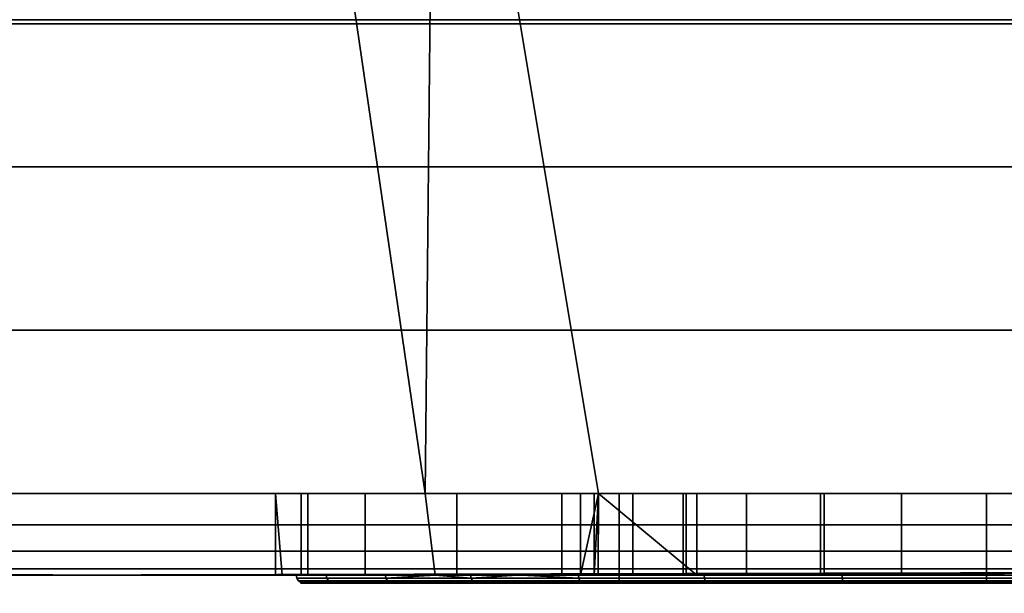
# Model space of a CAD drawing. Header units: millimetres. Extents: x -590 to 3690, y -120 to 127.
# Tile 614 of 656: x 2544 to 2556, y -38 to -31. Entities that reach past the tile are written whole.
import ezdxf

# ---------------------------------------------------------------- set-up
doc = ezdxf.new("R2010")
doc.units = ezdxf.units.MM
doc.layers.add('151', color=7, linetype='Continuous', true_color=0xffffff)

# ---------------------------------------------------------------- blocks, each defined once
blk = doc.blocks.new('UG_SURFACE_154')
at = {"layer": '151', "color": 252, "linetype": 'Continuous', "lineweight": 35}
for points in [[(2543.975, -24, 1167.5), (2494, -24, 1167.5), (2494, -37, 1167.5), (2576, -37, 1167.5)], [(2576, -37, 1002.5), (2494, -37, 1002.5), (2494, -24, 1002.5), (2543.975, -24, 1002.5)], [(2576, -37, 1167.5), (2547.375, -24, 1167.5), (2543.975, -24, 1167.5)], [(2576, -37, 1002.5), (2543.975, -24, 1002.5), (2547.375, -24, 1002.5)], [(2576, -37, 1167.5), (2549.25, -24, 1167.5), (2547.375, -24, 1167.5)], [(2576, -37, 1002.5), (2547.375, -24, 1002.5), (2549.25, -24, 1002.5)], [(2576, -37, 1167.5), (2562.75, -24, 1167.5), (2549.25, -24, 1167.5)], [(2576, -37, 1002.5), (2549.25, -24, 1002.5), (2562.75, -24, 1002.5)], [(2543.975, -37, 1003.5), (2549.125, -37, 1003.5), (2547.375, -25, 1003.5), (2543.975, -25, 1003.5)], [(2549.125, -37, 1166.5), (2543.975, -37, 1166.5), (2543.975, -25, 1166.5), (2547.375, -25, 1166.5)], [(2549.125, -37, 1003.5), (2549.25, -25, 1003.5), (2547.375, -25, 1003.5)], [(2547.375, -25, 1166.5), (2549.25, -25, 1166.5), (2549.125, -37, 1166.5)], [(2549.25, -25, 1003.5), (2549.125, -37, 1003.5), (2551.25, -37, 1003.5)], [(2549.25, -25, 1166.5), (2551.25, -37, 1166.5), (2549.125, -37, 1166.5)], [(2551.25, -37, 1003.5), (2560.75, -37, 1003.5), (2562.75, -25, 1003.5), (2549.25, -25, 1003.5)], [(2549.25, -25, 1166.5), (2562.75, -25, 1166.5), (2560.75, -37, 1166.5), (2551.25, -37, 1166.5)], [(2576, -37, 1167.5), (2494, -37, 1167.5), (2494, -37.383, 1167.424), (2575.969, -37.383, 1167.424)], [(2575.969, -37.383, 1002.576), (2494, -37.383, 1002.576), (2494, -37, 1002.5), (2576, -37, 1002.5)], [(2543.975, -37, 1033.975), (2543.975, -37, 1093.25), (2549.125, -37, 1093.25), (2549.125, -37, 1037.205)], [(2549.125, -37, 1037.205), (2547.689, -37, 1034.737), (2543.975, -37, 1033.975)], [(2543.975, -37, 1013.575), (2543.975, -37, 1033.975), (2547.293, -37, 1031.132), (2548.393, -37, 1027.676)], [(2543.975, -37, 1033.975), (2547.606, -37, 1033.975), (2547.293, -37, 1031.132)], [(2548.393, -37, 1027.676), (2549.125, -37, 1026.851), (2549.125, -37, 1013.575), (2543.975, -37, 1013.575)], [(2547.689, -37, 1034.737), (2547.606, -37, 1033.975), (2543.975, -37, 1033.975)], [(2549.125, -37, 1166.5), (2549.125, -37, 1126.75), (2543.975, -37, 1126.75), (2543.975, -37, 1166.5)], [(2549.125, -37, 1126.75), (2549.125, -37, 1108.1), (2543.975, -37, 1108.1), (2543.975, -37, 1126.75)], [(2549.125, -37, 1108.1), (2549.125, -37, 1099.9), (2543.975, -37, 1099.9), (2543.975, -37, 1108.1)], [(2549.125, -37, 1099.9), (2549.125, -37, 1093.25), (2543.975, -37, 1093.25), (2543.975, -37, 1099.9)], [(2549.125, -37, 1013.575), (2549.125, -37, 1003.5), (2543.975, -37, 1003.5), (2543.975, -37, 1013.575)], [(2547.293, -37, 1031.132), (2547.606, -37, 1033.975), (2547.606, -38, 1033.975), (2547.375, -38, 1031.877)], [(2547.293, -37, 1031.132), (2547.293, -38, 1031.132), (2547.375, -38, 1030.875)], [(2547.375, -38, 1030.875), (2548.393, -38, 1027.676), (2548.393, -37, 1027.676), (2547.293, -37, 1031.132)], [(2547.375, -38, 1031.877), (2547.293, -38, 1031.132), (2547.293, -37, 1031.132)], [(2547.606, -37, 1033.975), (2547.689, -37, 1034.737), (2547.689, -38, 1034.737), (2547.606, -38, 1033.975)], [(2549.25, -38, 1037.42), (2547.689, -38, 1034.737), (2547.689, -37, 1034.737), (2549.125, -37, 1037.205)], [(2549.125, -37, 1026.851), (2548.393, -37, 1027.676), (2548.393, -38, 1027.676), (2549.25, -38, 1026.71)], [(2549.125, -37, 1037.205), (2549.513, -37, 1037.872), (2549.513, -38, 1037.872), (2549.25, -38, 1037.42)], [(2549.25, -38, 1026.71), (2550.8, -38, 1024.963), (2550.8, -37, 1024.963), (2549.125, -37, 1026.851)], [(2549.125, -37, 1126.75), (2549.125, -37, 1166.5), (2551.027, -37, 1150.523), (2551.245, -37, 1148.455)], [(2549.125, -37, 1166.5), (2551.25, -37, 1166.5), (2551.25, -37, 1151.208), (2551.027, -37, 1150.523)], [(2549.125, -37, 1037.205), (2549.125, -37, 1093.25), (2551.027, -37, 1082.523), (2551.245, -37, 1080.455)], [(2549.125, -37, 1093.25), (2551.25, -37, 1093.25), (2551.25, -37, 1083.208), (2551.027, -37, 1082.523)], [(2549.125, -37, 1013.575), (2550.8, -37, 1013.575), (2550.8, -37, 1012.55)], [(2550.8, -37, 1012.55), (2551.196, -37, 1010.56), (2549.125, -37, 1003.5), (2549.125, -37, 1013.575)], [(2551.196, -37, 1010.56), (2551.25, -37, 1010.479), (2551.25, -37, 1003.5), (2549.125, -37, 1003.5)], [(2550.8, -37, 1013.575), (2549.125, -37, 1013.575), (2549.125, -37, 1026.851), (2550.8, -37, 1024.963)], [(2549.513, -37, 1037.872), (2549.125, -37, 1037.205), (2551.245, -37, 1080.455)], [(2551.245, -37, 1148.455), (2551.25, -37, 1148.446), (2551.25, -37, 1126.75), (2549.125, -37, 1126.75)], [(2551.25, -37, 1126.75), (2551.25, -37, 1108.1), (2549.125, -37, 1108.1), (2549.125, -37, 1126.75)], [(2551.25, -37, 1108.1), (2551.25, -37, 1099.9), (2549.125, -37, 1099.9), (2549.125, -37, 1108.1)], [(2551.25, -37, 1099.9), (2551.25, -37, 1093.25), (2549.125, -37, 1093.25), (2549.125, -37, 1099.9)], [(2552.452, -38, 1039.998), (2549.513, -38, 1037.872), (2549.513, -37, 1037.872), (2551.25, -37, 1039.129)], [(2551.245, -37, 1080.455), (2551.25, -37, 1080.446), (2551.25, -37, 1039.129), (2549.513, -37, 1037.872)], [(2550.8, -37, 1012.55), (2550.8, -38, 1012.55), (2551.196, -38, 1010.56), (2551.196, -37, 1010.56)], [(2550.8, -38, 1013.575), (2550.8, -38, 1012.55), (2550.8, -37, 1012.55), (2550.8, -37, 1013.575)], [(2550.8, -37, 1013.575), (2550.8, -37, 1024.963), (2550.8, -38, 1024.963), (2550.8, -38, 1013.575)], [(2551.027, -38, 1150.523), (2551.027, -37, 1150.523), (2551.25, -37, 1151.208)], [(2551.027, -37, 1150.523), (2551.027, -38, 1150.523), (2551.245, -38, 1148.455), (2551.245, -37, 1148.455)], [(2551.25, -37, 1151.208), (2551.67, -37, 1152.5), (2551.67, -38, 1152.5), (2551.027, -38, 1150.523)], [(2551.027, -38, 1082.523), (2551.027, -37, 1082.523), (2551.25, -37, 1083.208)], [(2551.027, -37, 1082.523), (2551.027, -38, 1082.523), (2551.245, -38, 1080.455), (2551.245, -37, 1080.455)], [(2551.25, -37, 1083.208), (2551.67, -37, 1084.5), (2551.67, -38, 1084.5), (2551.027, -38, 1082.523)], [(2551.196, -38, 1010.56), (2552.323, -38, 1008.873), (2552.323, -37, 1008.873), (2551.25, -37, 1010.479)], [(2551.25, -37, 1010.479), (2551.196, -37, 1010.56), (2551.196, -38, 1010.56)], [(2551.245, -38, 1148.455), (2552.284, -38, 1146.654), (2552.284, -37, 1146.654), (2551.25, -37, 1148.446)], [(2551.25, -37, 1148.446), (2551.245, -37, 1148.455), (2551.245, -38, 1148.455)], [(2551.245, -38, 1080.455), (2552.284, -38, 1078.654), (2552.284, -37, 1078.654), (2551.25, -37, 1080.446)], [(2551.25, -37, 1080.446), (2551.245, -37, 1080.455), (2551.245, -38, 1080.455)], [(2551.25, -37, 1039.129), (2552.452, -37, 1039.998), (2552.452, -38, 1039.998)], [(2556, -37, 1087), (2554.96, -37, 1086.891), (2551.25, -37, 1093.25), (2560.75, -37, 1093.25)], [(2551.25, -37, 1093.25), (2553.061, -37, 1086.045), (2551.67, -37, 1084.5)], [(2554.96, -37, 1086.891), (2553.061, -37, 1086.045), (2551.25, -37, 1093.25)], [(2560.75, -37, 1126.75), (2551.25, -37, 1126.75), (2556, -37, 1145), (2558.034, -37, 1145.432)], [(2551.25, -37, 1126.75), (2552.284, -37, 1146.654), (2553.966, -37, 1145.432)], [(2553.966, -37, 1145.432), (2556, -37, 1145), (2551.25, -37, 1126.75)], [(2551.25, -37, 1126.75), (2551.25, -37, 1148.446), (2552.284, -37, 1146.654)], [(2556, -37, 1155), (2554.96, -37, 1154.891), (2551.25, -37, 1166.5), (2560.75, -37, 1166.5)], [(2551.25, -37, 1166.5), (2553.061, -37, 1154.045), (2551.67, -37, 1152.5)], [(2554.96, -37, 1154.891), (2553.061, -37, 1154.045), (2551.25, -37, 1166.5)], [(2551.25, -37, 1039.129), (2552.284, -37, 1078.654), (2553.966, -37, 1077.432)], [(2552.452, -37, 1039.998), (2551.25, -37, 1039.129), (2553.966, -37, 1077.432)], [(2551.25, -37, 1039.129), (2551.25, -37, 1080.446), (2552.284, -37, 1078.654)], [(2560.75, -37, 1003.5), (2551.25, -37, 1003.5), (2556, -37, 1007.35), (2557.99, -37, 1007.746)], [(2551.25, -37, 1003.5), (2552.323, -37, 1008.873), (2554.01, -37, 1007.746)], [(2554.01, -37, 1007.746), (2556, -37, 1007.35), (2551.25, -37, 1003.5)], [(2551.25, -37, 1003.5), (2551.25, -37, 1010.479), (2552.323, -37, 1008.873)], [(2551.25, -37, 1126.75), (2560.75, -37, 1126.75), (2560.5, -37, 1108.5), (2551.5, -37, 1108.5)], [(2551.25, -37, 1093.25), (2551.25, -37, 1099.9), (2551.5, -37, 1099.9), (2551.5, -37, 1099.5)], [(2551.5, -37, 1099.5), (2560.5, -37, 1099.5), (2560.75, -37, 1093.25), (2551.25, -37, 1093.25)], [(2551.5, -37, 1099.9), (2551.25, -37, 1099.9), (2551.25, -37, 1108.1), (2551.5, -37, 1108.1)], [(2551.5, -37, 1108.5), (2551.5, -37, 1108.1), (2551.25, -37, 1108.1), (2551.25, -37, 1126.75)], [(2551.67, -37, 1152.5), (2551.25, -37, 1151.208), (2551.25, -37, 1166.5)], [(2551.67, -37, 1084.5), (2551.25, -37, 1083.208), (2551.25, -37, 1093.25)], [(2560.5, -37, 1099.5), (2551.5, -37, 1099.5), (2551.5, -38.1, 1099.5), (2560.5, -38.1, 1099.5)], [(2551.5, -38.1, 1108.5), (2551.5, -38.1, 1099.5), (2551.5, -37, 1099.9), (2551.5, -37, 1108.1)], [(2551.5, -38.1, 1099.5), (2551.5, -37, 1099.5), (2551.5, -37, 1099.9)], [(2551.5, -37, 1108.1), (2551.5, -37, 1108.5), (2551.5, -38.1, 1108.5)], [(2551.5, -37, 1108.5), (2560.5, -37, 1108.5), (2560.5, -38.1, 1108.5), (2551.5, -38.1, 1108.5)], [(2553.061, -37, 1154.045), (2553.061, -38, 1154.045), (2551.67, -38, 1152.5), (2551.67, -37, 1152.5)], [(2553.061, -37, 1086.045), (2553.061, -38, 1086.045), (2551.67, -38, 1084.5), (2551.67, -37, 1084.5)], [(2552.284, -37, 1146.654), (2552.284, -38, 1146.654), (2553.966, -38, 1145.432), (2553.966, -37, 1145.432)], [(2552.284, -37, 1078.654), (2552.284, -38, 1078.654), (2553.966, -38, 1077.432), (2553.966, -37, 1077.432)], [(2552.323, -37, 1008.873), (2552.323, -38, 1008.873), (2554.01, -38, 1007.746), (2554.01, -37, 1007.746)], [(2556, -37, 1040.75), (2556, -38, 1040.75), (2552.452, -38, 1039.998), (2552.452, -37, 1039.998)], [(2553.966, -37, 1077.432), (2556, -37, 1077), (2556, -37, 1040.75), (2552.452, -37, 1039.998)], [(2554.96, -37, 1154.891), (2554.96, -38, 1154.891), (2553.061, -38, 1154.045), (2553.061, -37, 1154.045)], [(2554.96, -37, 1086.891), (2554.96, -38, 1086.891), (2553.061, -38, 1086.045), (2553.061, -37, 1086.045)], [(2553.966, -37, 1145.432), (2553.966, -38, 1145.432), (2556, -38, 1145), (2556, -37, 1145)], [(2553.966, -37, 1077.432), (2553.966, -38, 1077.432), (2556, -38, 1077), (2556, -37, 1077)], [(2554.01, -37, 1007.746), (2554.01, -38, 1007.746), (2556, -38, 1007.35), (2556, -37, 1007.35)], [(2556, -38, 1155), (2554.96, -38, 1154.891), (2554.96, -37, 1154.891), (2556, -37, 1155)], [(2556, -38, 1087), (2554.96, -38, 1086.891), (2554.96, -37, 1086.891), (2556, -37, 1087)], [(2556, -37, 1007.35), (2556, -38, 1007.35), (2557.99, -38, 1007.746), (2557.99, -37, 1007.746)], [(2559.548, -37, 1039.998), (2559.548, -38, 1039.998), (2556, -38, 1040.75), (2556, -37, 1040.75)], [(2556, -37, 1155), (2557.039, -37, 1154.891), (2557.039, -38, 1154.891), (2556, -38, 1155)], [(2556, -37, 1145), (2556, -38, 1145), (2558.034, -38, 1145.432), (2558.034, -37, 1145.432)], [(2556, -37, 1087), (2557.039, -37, 1086.891), (2557.039, -38, 1086.891), (2556, -38, 1087)], [(2556, -37, 1077), (2556, -38, 1077), (2558.034, -38, 1077.432), (2558.034, -37, 1077.432)], [(2560.75, -37, 1093.25), (2557.039, -37, 1086.891), (2556, -37, 1087)], [(2560.75, -37, 1166.5), (2557.039, -37, 1154.891), (2556, -37, 1155)], [(2559.548, -37, 1039.998), (2556, -37, 1040.75), (2556, -37, 1077), (2558.034, -37, 1077.432)], [(2575.969, -37.383, 1167.424), (2494, -37.383, 1167.424), (2494, -37.707, 1167.207), (2575.879, -37.707, 1167.207)], [(2575.879, -37.707, 1002.793), (2494, -37.707, 1002.793), (2494, -37.383, 1002.576), (2575.969, -37.383, 1002.576)], [(2575.879, -37.707, 1167.207), (2494, -37.707, 1167.207), (2494, -37.924, 1166.883), (2575.744, -37.924, 1166.883)], [(2575.744, -37.924, 1003.117), (2494, -37.924, 1003.117), (2494, -37.707, 1002.793), (2575.879, -37.707, 1002.793)], [(2575.744, -37.924, 1166.883), (2494, -37.924, 1166.883), (2494, -38, 1166.5), (2543.975, -38, 1166.5)], [(2494, -37.924, 1003.117), (2547.375, -38, 1003.5), (2543.975, -38, 1003.5)], [(2494, -37.924, 1003.117), (2575.744, -37.924, 1003.117), (2549.25, -38, 1003.5), (2547.375, -38, 1003.5)], [(2575.744, -37.924, 1166.883), (2543.975, -38, 1166.5), (2547.375, -38, 1166.5)], [(2575.744, -37.924, 1166.883), (2547.375, -38, 1166.5), (2549.25, -38, 1166.5)], [(2549.25, -38, 1166.5), (2562.75, -38, 1166.5), (2575.744, -37.924, 1166.883)], [(2575.744, -37.924, 1003.117), (2562.75, -38, 1003.5), (2549.25, -38, 1003.5)], [(2543.975, -38, 1033.975), (2543.975, -38, 1013.575), (2547.375, -38, 1013.575), (2547.375, -38, 1030.875)], [(2547.375, -38, 1030.875), (2547.293, -38, 1031.132), (2543.975, -38, 1033.975)], [(2547.293, -38, 1031.132), (2547.375, -38, 1031.877), (2547.375, -38, 1033.975), (2543.975, -38, 1033.975)], [(2543.975, -38, 1166.5), (2543.975, -38, 1128.75), (2547.375, -38, 1128.75), (2547.375, -38, 1166.5)], [(2543.975, -38, 1128.75), (2543.975, -38, 1110.1), (2547.375, -38, 1110.1), (2547.375, -38, 1128.75)], [(2543.975, -38, 1110.1), (2543.975, -38, 1097.9), (2547.375, -38, 1097.9), (2547.375, -38, 1110.1)], [(2543.975, -38, 1097.9), (2543.975, -38, 1091.25), (2547.375, -38, 1091.25), (2547.375, -38, 1097.9)], [(2543.975, -38, 1091.25), (2543.975, -38, 1033.975), (2547.375, -38, 1033.975), (2547.375, -38, 1091.25)], [(2543.975, -38, 1013.575), (2543.975, -38, 1003.5), (2547.375, -38, 1003.5), (2547.375, -38, 1013.575)], [(2547.375, -38, 1110.1), (2547.375, -38, 1097.9), (2547.547, -38, 1103.112)], [(2547.547, -38, 1103.112), (2547.916, -38, 1106.627), (2547.375, -38, 1110.1)], [(2547.375, -38, 1097.9), (2549.25, -38, 1097.9), (2549.25, -38, 1099.071), (2548.639, -38, 1099.75)], [(2548.639, -38, 1099.75), (2547.547, -38, 1103.112), (2547.375, -38, 1097.9)], [(2547.375, -38, 1013.575), (2549.25, -38, 1013.575), (2549.25, -38, 1026.71), (2548.393, -38, 1027.676)], [(2547.375, -38, 1091.25), (2547.375, -38, 1033.975), (2547.606, -38, 1033.975), (2547.689, -38, 1034.737)], [(2547.689, -38, 1034.737), (2549.25, -38, 1037.42), (2549.25, -38, 1091.25), (2547.375, -38, 1091.25)], [(2547.606, -38, 1033.975), (2547.375, -38, 1033.975), (2547.375, -38, 1031.877)], [(2548.393, -38, 1027.676), (2547.375, -38, 1030.875), (2547.375, -38, 1013.575)], [(2547.916, -38, 1106.627), (2549.25, -38, 1108.937), (2549.25, -38, 1110.1), (2547.375, -38, 1110.1)], [(2547.375, -38, 1166.5), (2547.375, -38, 1128.75), (2549.25, -38, 1128.75), (2549.25, -38, 1166.5)], [(2547.375, -38, 1128.75), (2547.375, -38, 1110.1), (2549.25, -38, 1110.1), (2549.25, -38, 1128.75)], [(2547.375, -38, 1097.9), (2547.375, -38, 1091.25), (2549.25, -38, 1091.25), (2549.25, -38, 1097.9)], [(2547.375, -38, 1013.575), (2547.375, -38, 1003.5), (2549.25, -38, 1003.5), (2549.25, -38, 1013.575)], [(2548.645, -38.038, 1099.754), (2547.554, -38.038, 1103.112), (2547.547, -38, 1103.112), (2548.639, -38, 1099.75)], [(2547.554, -38.038, 1103.112), (2547.923, -38.038, 1106.624), (2547.916, -38, 1106.627), (2547.547, -38, 1103.112)], [(2548.664, -38.071, 1099.765), (2547.576, -38.071, 1103.115), (2547.554, -38.038, 1103.112), (2548.645, -38.038, 1099.754)], [(2547.576, -38.071, 1103.115), (2547.944, -38.071, 1106.618), (2547.923, -38.038, 1106.624), (2547.554, -38.038, 1103.112)], [(2548.692, -38.092, 1099.781), (2547.608, -38.092, 1103.118), (2547.576, -38.071, 1103.115), (2548.664, -38.071, 1099.765)], [(2547.608, -38.092, 1103.118), (2547.975, -38.092, 1106.608), (2547.944, -38.071, 1106.618), (2547.576, -38.071, 1103.115)], [(2548.725, -38.1, 1099.8), (2547.646, -38.1, 1103.122), (2547.608, -38.092, 1103.118), (2548.692, -38.092, 1099.781)], [(2547.646, -38.1, 1103.122), (2548.011, -38.1, 1106.596), (2547.975, -38.092, 1106.608), (2547.608, -38.092, 1103.118)], [(2549.25, -38, 1108.937), (2547.916, -38, 1106.627), (2547.923, -38.038, 1106.624), (2549.689, -38.038, 1109.683)], [(2547.944, -38.071, 1106.618), (2549.705, -38.071, 1109.668), (2549.689, -38.038, 1109.683), (2547.923, -38.038, 1106.624)], [(2547.975, -38.092, 1106.608), (2549.729, -38.092, 1109.646), (2549.705, -38.071, 1109.668), (2547.944, -38.071, 1106.618)], [(2548.011, -38.1, 1106.596), (2549.757, -38.1, 1109.621), (2549.729, -38.092, 1109.646), (2547.975, -38.092, 1106.608)], [(2548.645, -38.038, 1099.754), (2548.639, -38, 1099.75), (2549.25, -38, 1099.071)], [(2551.008, -38.038, 1097.129), (2548.645, -38.038, 1099.754), (2549.25, -38, 1099.071), (2550.304, -38, 1097.9)], [(2551.021, -38.071, 1097.147), (2548.664, -38.071, 1099.765), (2548.645, -38.038, 1099.754), (2551.008, -38.038, 1097.129)], [(2551.04, -38.092, 1097.173), (2548.692, -38.092, 1099.781), (2548.664, -38.071, 1099.765), (2551.021, -38.071, 1097.147)], [(2551.063, -38.1, 1097.204), (2548.725, -38.1, 1099.8), (2548.692, -38.092, 1099.781), (2551.04, -38.092, 1097.173)], [(2549.25, -38, 1166.5), (2554.96, -38, 1154.891), (2556, -38, 1155)], [(2556, -38, 1155), (2557.039, -38, 1154.891), (2562.75, -38, 1166.5), (2549.25, -38, 1166.5)], [(2549.25, -38, 1166.5), (2551.027, -38, 1150.523), (2551.67, -38, 1152.5)], [(2549.25, -38, 1128.75), (2552.284, -38, 1146.654), (2551.245, -38, 1148.455)], [(2549.25, -38, 1166.5), (2553.061, -38, 1154.045), (2554.96, -38, 1154.891)], [(2551.245, -38, 1148.455), (2551.027, -38, 1150.523), (2549.25, -38, 1166.5), (2549.25, -38, 1128.75)], [(2549.25, -38, 1128.75), (2562.75, -38, 1128.75), (2556, -38, 1145), (2553.966, -38, 1145.432)], [(2553.966, -38, 1145.432), (2552.284, -38, 1146.654), (2549.25, -38, 1128.75)], [(2551.67, -38, 1152.5), (2553.061, -38, 1154.045), (2549.25, -38, 1166.5)], [(2549.25, -38, 1091.25), (2554.233, -38, 1095.686), (2551.004, -38, 1097.123)], [(2549.25, -38, 1091.25), (2562.75, -38, 1091.25), (2557.767, -38, 1095.686), (2554.233, -38, 1095.686)], [(2549.25, -38, 1110.1), (2549.25, -38, 1108.937), (2549.683, -38, 1109.688)], [(2562.75, -38, 1128.75), (2549.25, -38, 1128.75), (2556, -38, 1112.5), (2559.457, -38, 1111.765)], [(2549.25, -38, 1128.75), (2549.25, -38, 1110.1), (2550.251, -38, 1110.1), (2552.543, -38, 1111.765)], [(2552.543, -38, 1111.765), (2556, -38, 1112.5), (2549.25, -38, 1128.75)], [(2562.75, -38, 1091.25), (2549.25, -38, 1091.25), (2554.96, -38, 1086.891), (2556, -38, 1087)], [(2549.25, -38, 1091.25), (2551.027, -38, 1082.523), (2551.67, -38, 1084.5)], [(2549.25, -38, 1037.42), (2552.284, -38, 1078.654), (2551.245, -38, 1080.455)], [(2553.966, -38, 1077.432), (2549.25, -38, 1037.42), (2549.513, -38, 1037.872)], [(2549.25, -38, 1091.25), (2553.061, -38, 1086.045), (2554.96, -38, 1086.891)], [(2551.245, -38, 1080.455), (2551.027, -38, 1082.523), (2549.25, -38, 1091.25), (2549.25, -38, 1037.42)], [(2553.966, -38, 1077.432), (2552.284, -38, 1078.654), (2549.25, -38, 1037.42)], [(2551.67, -38, 1084.5), (2553.061, -38, 1086.045), (2549.25, -38, 1091.25)], [(2549.25, -38, 1013.575), (2549.25, -38, 1003.5), (2551.196, -38, 1010.56), (2550.8, -38, 1012.55)], [(2549.25, -38, 1003.5), (2562.75, -38, 1003.5), (2556, -38, 1007.35), (2554.01, -38, 1007.746)], [(2549.25, -38, 1003.5), (2552.323, -38, 1008.873), (2551.196, -38, 1010.56)], [(2554.01, -38, 1007.746), (2552.323, -38, 1008.873), (2549.25, -38, 1003.5)], [(2550.8, -38, 1024.963), (2549.25, -38, 1026.71), (2549.25, -38, 1013.575), (2550.8, -38, 1013.575)], [(2550.8, -38, 1012.55), (2550.8, -38, 1013.575), (2549.25, -38, 1013.575)], [(2549.683, -38, 1109.688), (2550.251, -38, 1110.1), (2549.25, -38, 1110.1)], [(2549.25, -38, 1099.071), (2549.25, -38, 1097.9), (2550.304, -38, 1097.9)], [(2551.004, -38, 1097.123), (2550.304, -38, 1097.9), (2549.25, -38, 1097.9), (2549.25, -38, 1091.25)], [(2549.689, -38.038, 1109.683), (2549.683, -38, 1109.688), (2549.25, -38, 1108.937)], [(2553.966, -38, 1077.432), (2549.513, -38, 1037.872), (2552.452, -38, 1039.998)], [(2550.251, -38, 1110.1), (2549.683, -38, 1109.688), (2549.689, -38.038, 1109.683)], [(2549.689, -38.038, 1109.683), (2552.546, -38.038, 1111.758), (2552.543, -38, 1111.765), (2550.251, -38, 1110.1)], [(2549.705, -38.071, 1109.668), (2552.555, -38.071, 1111.738), (2552.546, -38.038, 1111.758), (2549.689, -38.038, 1109.683)], [(2549.729, -38.092, 1109.646), (2552.568, -38.092, 1111.709), (2552.555, -38.071, 1111.738), (2549.705, -38.071, 1109.668)], [(2549.757, -38.1, 1109.621), (2552.583, -38.1, 1111.674), (2552.568, -38.092, 1111.709), (2549.729, -38.092, 1109.646)], [(2550.304, -38, 1097.9), (2551.004, -38, 1097.123), (2551.008, -38.038, 1097.129)], [(2554.234, -38.038, 1095.693), (2551.008, -38.038, 1097.129), (2551.004, -38, 1097.123), (2554.233, -38, 1095.686)], [(2554.239, -38.071, 1095.714), (2551.021, -38.071, 1097.147), (2551.008, -38.038, 1097.129), (2554.234, -38.038, 1095.693)], [(2554.245, -38.092, 1095.746), (2551.04, -38.092, 1097.173), (2551.021, -38.071, 1097.147), (2554.239, -38.071, 1095.714)], [(2554.254, -38.1, 1095.784), (2551.063, -38.1, 1097.204), (2551.04, -38.092, 1097.173), (2554.245, -38.092, 1095.746)], [(2552.452, -38, 1039.998), (2556, -38, 1040.75), (2556, -38, 1077), (2553.966, -38, 1077.432)], [(2552.546, -38.038, 1111.758), (2556, -38.038, 1112.492), (2556, -38, 1112.5), (2552.543, -38, 1111.765)], [(2552.555, -38.071, 1111.738), (2556, -38.071, 1112.471), (2556, -38.038, 1112.492), (2552.546, -38.038, 1111.758)], [(2552.568, -38.092, 1111.709), (2556, -38.092, 1112.438), (2556, -38.071, 1112.471), (2552.555, -38.071, 1111.738)], [(2552.583, -38.1, 1111.674), (2556, -38.1, 1112.4), (2556, -38.092, 1112.438), (2552.568, -38.092, 1111.709)], [(2557.766, -38.038, 1095.693), (2554.234, -38.038, 1095.693), (2554.233, -38, 1095.686), (2557.767, -38, 1095.686)], [(2557.761, -38.071, 1095.714), (2554.239, -38.071, 1095.714), (2554.234, -38.038, 1095.693), (2557.766, -38.038, 1095.693)], [(2557.755, -38.092, 1095.746), (2554.245, -38.092, 1095.746), (2554.239, -38.071, 1095.714), (2557.761, -38.071, 1095.714)], [(2557.746, -38.1, 1095.784), (2554.254, -38.1, 1095.784), (2554.245, -38.092, 1095.746), (2557.755, -38.092, 1095.746)], [(2558.034, -38, 1077.432), (2556, -38, 1077), (2556, -38, 1040.75), (2559.548, -38, 1039.998)], [(2556, -38, 1087), (2557.039, -38, 1086.891), (2562.75, -38, 1091.25)], [(2557.99, -38, 1007.746), (2556, -38, 1007.35), (2562.75, -38, 1003.5)], [(2558.034, -38, 1145.432), (2556, -38, 1145), (2562.75, -38, 1128.75)], [(2556, -38.038, 1112.492), (2559.454, -38.038, 1111.758), (2559.457, -38, 1111.765), (2556, -38, 1112.5)], [(2556, -38.071, 1112.471), (2559.445, -38.071, 1111.738), (2559.454, -38.038, 1111.758), (2556, -38.038, 1112.492)], [(2556, -38.092, 1112.438), (2559.432, -38.092, 1111.709), (2559.445, -38.071, 1111.738), (2556, -38.071, 1112.471)], [(2556, -38.1, 1112.4), (2559.417, -38.1, 1111.674), (2559.432, -38.092, 1111.709), (2556, -38.092, 1112.438)], [(2548.011, -38.1, 1106.596), (2547.646, -38.1, 1103.122), (2548.725, -38.1, 1099.8), (2551.5, -38.1, 1099.5)], [(2551.5, -38.1, 1099.5), (2551.5, -38.1, 1108.5), (2549.757, -38.1, 1109.621), (2548.011, -38.1, 1106.596)], [(2548.725, -38.1, 1099.8), (2551.063, -38.1, 1097.204), (2551.5, -38.1, 1099.5)], [(2556, -38.1, 1112.4), (2552.583, -38.1, 1111.674), (2549.757, -38.1, 1109.621), (2551.5, -38.1, 1108.5)], [(2560.5, -38.1, 1099.5), (2551.5, -38.1, 1099.5), (2551.063, -38.1, 1097.204), (2554.254, -38.1, 1095.784)], [(2559.417, -38.1, 1111.674), (2556, -38.1, 1112.4), (2551.5, -38.1, 1108.5), (2560.5, -38.1, 1108.5)], [(2554.254, -38.1, 1095.784), (2557.746, -38.1, 1095.784), (2560.937, -38.1, 1097.204), (2560.5, -38.1, 1099.5)]]:
    blk.add_3dface(points, dxfattribs=at)
blk = doc.blocks.new('UG_SURFACE_155')
at = {"layer": '151', "color": 43, "linetype": 'Continuous', "lineweight": 35}
for points in [[(2491, 0, 2017), (2491, -49, 2017), (3509, -49, 2017), (3509, 0, 2017)], [(2491, -47), (2491, -2), (3509, -2), (3509, -47)]]:
    blk.add_3dface(points, dxfattribs=at)
blk = doc.blocks.new('UG_SURFACE_170')
at = {"layer": '151', "color": 254, "linetype": 'Continuous', "lineweight": 35}
for points in [[(3524.75, -35, 2033.25), (3524.75, 111.75, 2033.25), (2475.25, 111.75, 2033.25), (2475.25, -35, 2033.25)], [(3517, 16, 2025.5), (3517, -33, 2025.5), (2483, -33, 2025.5), (2483, 16, 2025.5)], [(3517, -33, 2025.5), (3519, -35, 2027.5), (2481, -35, 2027.5), (2483, -33, 2025.5)], [(3524.75, -35, 2033.25), (2475.25, -35, 2033.25), (2481, -35, 2027.5), (3519, -35, 2027.5)]]:
    blk.add_3dface(points, dxfattribs=at)
blk = doc.blocks.new('UG_SURFACE_206')
at = {"layer": '151', "color": 41, "linetype": 'Continuous', "lineweight": 35}
for points in [[(3587.75, -50, 2096.25), (3587.75, -35, 2096.25), (2412.25, -35, 2096.25), (2412.25, -50, 2096.25)], [(3587.75, -35, 2096.25), (3517.75, -35, 2026.25), (2482.25, -35, 2026.25), (2412.25, -35, 2096.25)], [(3517.75, -35, 2026.25), (3517.75, -50, 2026.25), (2482.25, -50, 2026.25), (2482.25, -35, 2026.25)]]:
    blk.add_3dface(points, dxfattribs=at)
blk = doc.blocks.new('UG_SURFACE_207')
at = {"layer": '151', "color": 14, "linetype": 'Continuous', "lineweight": 35}
for points in [[(3592.75, -31.25, 2101.25), (3587.75, -31.25, 2096.25), (2412.25, -31.25, 2096.25), (2407.25, -31.25, 2101.25)], [(3592.75, -47, 2101.25), (3592.75, -31.25, 2101.25), (2407.25, -31.25, 2101.25), (2407.25, -47, 2101.25)], [(2412.25, -31.25, 2096.25), (3587.75, -31.25, 2096.25), (3587.75, -50, 2096.25), (2412.25, -50, 2096.25)]]:
    blk.add_3dface(points, dxfattribs=at)
blk = doc.blocks.new('UG_SURFACE_208')
at = {"layer": '151', "color": 14, "linetype": 'Continuous', "lineweight": 35}
for points in [[(3516.8, -35, 2025.3), (3516.8, 14, 2025.3), (2483.2, 14, 2025.3), (2483.2, -35, 2025.3)], [(3512.75, 11.25, 2021.25), (3512.75, -47, 2021.25), (2487.25, -47, 2021.25), (2487.25, 11.25, 2021.25)], [(3517.75, -50, 2026.25), (3517.75, -35, 2026.25), (2482.25, -35, 2026.25), (2482.25, -50, 2026.25)], [(3517.75, -35, 2026.25), (3516.8, -35, 2025.3), (2483.2, -35, 2025.3), (2482.25, -35, 2026.25)]]:
    blk.add_3dface(points, dxfattribs=at)
blk = doc.blocks.new('UG_SURFACE_209')
at = {"layer": '151', "color": 7, "linetype": 'Continuous', "lineweight": 35}
for points in [[(2487.25, 11, 2021.25), (2487.25, -47, 2021.25), (3512.75, -47, 2021.25), (3512.75, 11, 2021.25)], [(3512.5, 11, 2021), (3512.5, -47, 2021), (2487.5, -47, 2021), (2487.5, 11, 2021)], [(3593, -47, 2101.5), (3593, -31.25, 2101.5), (2407, -31.25, 2101.5), (2407, -47, 2101.5)], [(3592.75, -31.25, 2101.25), (2407.25, -31.25, 2101.25), (2407, -31.25, 2101.5), (3593, -31.25, 2101.5)], [(2407.25, -31.25, 2101.25), (3592.75, -31.25, 2101.25), (3274.75, -47, 2101.25), (2476.75, -47, 2101.25)]]:
    blk.add_3dface(points, dxfattribs=at)

msp = doc.modelspace()

# ---------------------------------------------------------------- linework, layer by layer
at = {"layer": '151', "color": 252, "linetype": 'Continuous', "lineweight": -3, "true_color": 0x939598}
for p, q in [((2310, -31.2, 2203), (3690, -31.2, 2203)), ((3540, -31.2, 2053), (2460, -31.2, 2053)), ((3593, -31.25, 2101.5), (2407, -31.25, 2101.5)), ((3592.75, -31.25, 2101.25), (2407.25, -31.25, 2101.25)), ((3592.75, -31.25, 2101.25), (2407.25, -31.25, 2101.25)), ((3587.75, -31.25, 2096.25), (2412.25, -31.25, 2096.25)), ((3517, -33, 2025.5), (2483, -33, 2025.5)), ((3587.75, -35, 2096.25), (2412.25, -35, 2096.25)), ((3524.75, -35, 2033.25), (2475.25, -35, 2033.25)), ((3519, -35, 2027.5), (2481, -35, 2027.5)), ((3517.75, -35, 2026.25), (2482.25, -35, 2026.25)), ((3517.75, -35, 2026.25), (2482.25, -35, 2026.25)), ((3516.8, -35, 2025.3), (2483.2, -35, 2025.3)), ((2576, -37, 1002.5), (2494, -37, 1002.5)), ((2494, -37, 1166.5), (2575.586, -37, 1166.5)), ((2494, -37, 1167.5), (2576, -37, 1167.5)), ((2494, -37, 1003.5), (2575.586, -37, 1003.5)), ((2550.8, -37, 1012.55), (2550.8, -38, 1012.55)), ((2550.8, -37, 1012.55), (2550.8, -37, 1024.963)), ((2550.8, -37, 1024.963), (2550.8, -38, 1024.963)), ((2551.5, -37, 1108.5), (2560.5, -37, 1108.5)), ((2551.5, -38.1, 1099.5), (2551.5, -37, 1099.5)), ((2551.5, -38.1, 1108.5), (2551.5, -37, 1108.5)), ((2551.5, -37, 1099.5), (2551.5, -37, 1108.5)), ((2560.5, -37, 1099.5), (2551.5, -37, 1099.5)), ((2494, -38, 1003.5), (2575.586, -38, 1003.5)), ((2575.586, -38, 1166.5), (2494, -38, 1166.5)), ((2550.8, -38, 1012.55), (2550.8, -38, 1024.963)), ((2560.5, -38.1, 1099.5), (2551.5, -38.1, 1099.5)), ((2551.5, -38.1, 1108.5), (2560.5, -38.1, 1108.5)), ((2551.5, -38.1, 1099.5), (2551.5, -38.1, 1108.5))]:
    msp.add_line(p, q, dxfattribs=at)
at = {"layer": '151', "color": 252, "linetype": 'Continuous', "lineweight": -3, "true_color": 0x939598, "extrusion": (0, 1, 0)}
for centre, radius in [((-2556, 1082, -37), 5), ((-2556, 1150, -37), 5), ((-2556, 1104, -38), 8.5), ((-2556, 1082, -38), 5), ((-2556, 1150, -38), 5)]:
    msp.add_circle(centre, radius, dxfattribs=at)
at = {"layer": '151', "color": 252, "linetype": 'Continuous', "lineweight": -3, "true_color": 0x939598, "extrusion": (0, -1, 0)}
msp.add_circle((2556, 1104, 38.1), 8.4, dxfattribs=at)
at = {"layer": '151', "color": 252, "linetype": 'Continuous', "lineweight": -3, "true_color": 0x939598, "extrusion": (0, 1, 0)}
for centre, radius, start, end in [((-2556, 1032, -37), 8.75, 306.4617, 233.5383), ((-2556, 1012.55, -37), 5.2, 180, 0), ((-2556, 1032, -38), 8.75, 306.4617, 233.5383), ((-2556, 1012.55, -38), 5.2, 180, 0)]:
    msp.add_arc(centre, radius, start, end, dxfattribs=at)

# ---------------------------------------------------------------- block references
at = {"layer": '151', "color": 252, "linetype": 'Continuous', "lineweight": -3, "true_color": 0x939598}
for name in ['UG_SURFACE_170', 'UG_SURFACE_155', 'UG_SURFACE_208', 'UG_SURFACE_209', 'UG_SURFACE_154', 'UG_SURFACE_207', 'UG_SURFACE_206']:
    msp.add_blockref(name, (0, 0), dxfattribs=at)

doc.saveas('drawing.dxf')
